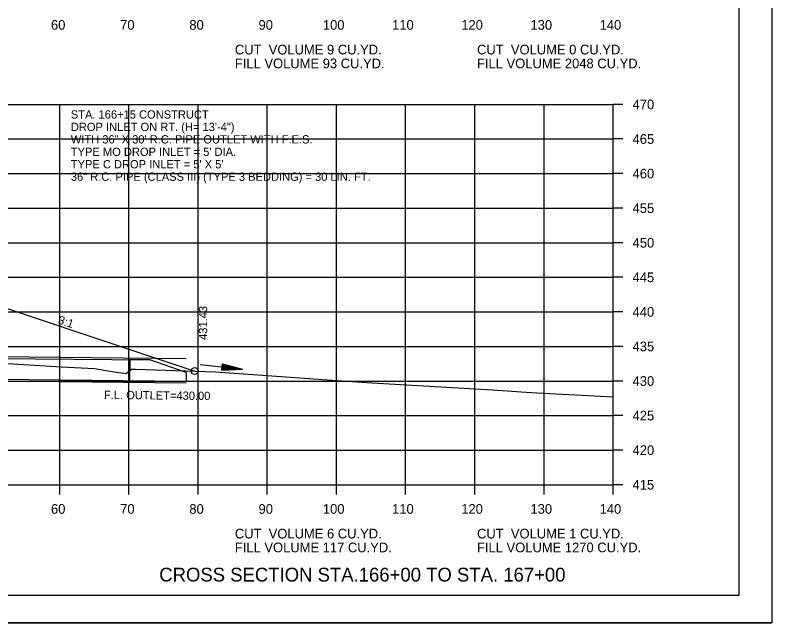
# Model space of a CAD drawing. Extents: x 1538688 to 1540766, y 656250 to 671912.
# Drawn here: x 1538911.7 to 1539021.1, y 668711.5 to 668799.4 of the extents above; entities that cross this region are included whole.
import ezdxf

# ---------------------------------------------------------------- set-up
doc = ezdxf.new("R2010")
doc.units = 0
for name, color, linetype in [('15', 7, 'Continuous'), ('18', 7, 'Continuous'), ('20', 7, 'Continuous'), ('22', 7, 'Continuous'), ('26', 7, 'Continuous'), ('39', 7, 'Continuous'), ('40', 7, 'Continuous'), ('41', 7, 'Continuous'), ('42', 7, 'Continuous'), ('Borings', 7, 'Continuous'), ('Horizontal Alignment', 7, 'Continuous'), ('RipRap', 7, 'Continuous')]:
    doc.layers.add(name, color=color, linetype=linetype)

msp = doc.modelspace()

# ---------------------------------------------------------------- linework, layer by layer
at = {"layer": '15'}
for p, q in [((1538941.59, 668748.07), (1538941.69, 668748.96)), ((1538941.67, 668748.81), (1538943.61, 668748.29)), ((1538941.68, 668748.89), (1538944.12, 668748.23)), ((1538941.69, 668748.96), (1538944.62, 668748.17)), ((1538941.59, 668748.07), (1538944.62, 668748.17)), ((1538941.6, 668748.22), (1538943.61, 668748.29)), ((1538941.6, 668748.14), (1538944.12, 668748.23)), ((1538941.61, 668748.3), (1538943.11, 668748.35)), ((1538941.62, 668748.37), (1538942.61, 668748.41)), ((1538941.63, 668748.45), (1538942.11, 668748.46)), ((1538941.65, 668748.59), (1538942.11, 668748.46)), ((1538941.66, 668748.74), (1538943.11, 668748.35)), ((1538941.66, 668748.66), (1538942.61, 668748.41))]:
    msp.add_line(p, q, dxfattribs=at)
at = {"layer": '18'}
msp.add_lwpolyline([(1538909.07, 668749.11), (1538918.37, 668748.51), (1538923.22, 668748.28), (1538926.05, 668747.8), (1538927.79, 668747.55), (1538928.55, 668748.18), (1538928.62, 668748.2), (1538928.82, 668748.2), (1538929.16, 668748.19), (1538940.68, 668747.82), (1538952.89, 668746.94), (1538954.26, 668746.85), (1538956.15, 668746.72), (1538963.29, 668746.23), (1538980.77, 668745.19), (1538982.87, 668745.05), (1538984.88, 668744.91), (1538987.12, 668744.78), (1538998.18, 668744.17)], dxfattribs=at)
at = {"layer": '20'}
msp.add_lwpolyline([(1538798.8, 668766.54), (1538816.67, 668760.58), (1538821.67, 668760.48), (1538824.67, 668760.42), (1538825.17, 668760.42), (1538825.18, 668759.92), (1538826.18, 668759.94), (1538858.18, 668760.58), (1538890.18, 668759.94), (1538891.18, 668759.92), (1538891.19, 668760.42), (1538891.69, 668760.42), (1538894.69, 668760.48), (1538899.69, 668760.58), (1538937.69, 668747.92)], dxfattribs=at)
at = {"layer": '22'}
for p, q in [((1538718.18, 668786.48), (1538998.18, 668786.48)), ((1538918.18, 668731.48), (1538918.18, 668786.48)), ((1538928.18, 668731.48), (1538928.18, 668786.48)), ((1538938.18, 668731.48), (1538938.18, 668786.48)), ((1538948.18, 668731.48), (1538948.18, 668786.48)), ((1538958.18, 668731.48), (1538958.18, 668786.48)), ((1538968.18, 668731.48), (1538968.18, 668786.48)), ((1538978.18, 668731.48), (1538978.18, 668786.48)), ((1538988.18, 668731.48), (1538988.18, 668786.48)), ((1538998.18, 668731.48), (1538998.18, 668786.48)), ((1538718.18, 668781.48), (1538998.18, 668781.48)), ((1538718.18, 668776.48), (1538998.18, 668776.48)), ((1538718.18, 668771.48), (1538998.18, 668771.48)), ((1538718.18, 668766.48), (1538998.18, 668766.48)), ((1538718.18, 668761.48), (1538998.18, 668761.48)), ((1538718.18, 668756.48), (1538998.18, 668756.48)), ((1538718.18, 668751.48), (1538998.18, 668751.48)), ((1538718.18, 668746.48), (1538998.18, 668746.48)), ((1538718.18, 668741.48), (1538998.18, 668741.48)), ((1538718.18, 668736.48), (1538998.18, 668736.48)), ((1538718.18, 668731.48), (1538998.18, 668731.48))]:
    msp.add_line(p, q, dxfattribs=at)
at = {"layer": '26'}
for p, q in [((1538896.61, 668750.13), (1538936.44, 668749.73)), ((1538896.61, 668746.63), (1538936.44, 668746.23)), ((1538687.78, 668711.51), (1539021.11, 668711.51))]:
    msp.add_line(p, q, dxfattribs=at)
msp.add_lwpolyline([(1538687.77, 668924.84), (1539021.11, 668924.84), (1539021.11, 668711.5), (1538687.77, 668711.5)], close=True, dxfattribs=at)
msp.add_circle((1538937.69, 668747.92), 0.5, dxfattribs=at)
at = {"layer": '39'}
for p, q in [((1538896.61, 668749.88), (1538931.22, 668749.54)), ((1538938.47, 668748.88), (1538944.62, 668748.17)), ((1538936.44, 668747.7), (1538936.44, 668746.48)), ((1538896.61, 668746.88), (1538936.44, 668746.48))]:
    msp.add_line(p, q, dxfattribs=at)
msp.add_lwpolyline([(1538936.44, 668747.7), (1538931.22, 668749.54), (1538928.32, 668749.54), (1538928.29, 668746.53)], dxfattribs=at)
at = {"layer": 'Borings'}
for p, q in [((1538998.18, 668731.48), (1538998.18, 668786.48)), ((1538999.58, 668786.48), (1538998.18, 668786.48)), ((1538999.58, 668781.48), (1538998.18, 668781.48)), ((1538999.58, 668776.48), (1538998.18, 668776.48)), ((1538999.58, 668771.48), (1538998.18, 668771.48)), ((1538999.58, 668766.48), (1538998.18, 668766.48)), ((1538999.58, 668761.48), (1538998.18, 668761.48)), ((1538999.58, 668756.48), (1538998.18, 668756.48)), ((1538999.58, 668751.48), (1538998.18, 668751.48)), ((1538999.58, 668746.48), (1538998.18, 668746.48)), ((1538999.58, 668741.48), (1538998.18, 668741.48)), ((1538999.58, 668736.48), (1538998.18, 668736.48)), ((1538718.18, 668731.48), (1538998.18, 668731.48)), ((1538918.18, 668730.08), (1538918.18, 668731.48)), ((1538928.18, 668730.08), (1538928.18, 668731.48)), ((1538938.18, 668730.08), (1538938.18, 668731.48)), ((1538948.18, 668730.08), (1538948.18, 668731.48)), ((1538958.18, 668730.08), (1538958.18, 668731.48)), ((1538968.18, 668730.08), (1538968.18, 668731.48)), ((1538978.18, 668730.08), (1538978.18, 668731.48)), ((1538988.18, 668730.08), (1538988.18, 668731.48)), ((1538998.18, 668730.08), (1538998.18, 668731.48)), ((1538999.58, 668731.48), (1538998.18, 668731.48))]:
    msp.add_line(p, q, dxfattribs=at)
at = {"layer": 'RipRap'}
for q in [(1539016.36, 668920.94), (1538700.18, 668715.48)]:
    msp.add_line((1539016.36, 668715.48), q, dxfattribs=at)

# ---------------------------------------------------------------- texts
at = {"layer": '15'}
msp.add_text('CROSS SECTION STA.166+00 TO STA. 167+00', height=2, dxfattribs=at).set_placement((1538932.57, 668717.48))
at = {"layer": '40'}
for s, p in [('STA. 166+15 CONSTRUCT', (1538919.79, 668784.43)), ('DROP INLET ON RT. (H= 13\'-4")', (1538919.79, 668782.63)), ('WITH 36" X 30\' R.C. PIPE OUTLET WITH F.E.S.', (1538919.79, 668780.83)), ("TYPE MO DROP INLET = 5' DIA.", (1538919.79, 668779.03)), ("TYPE C DROP INLET = 5' X 5'", (1538919.79, 668777.23)), ('36" R.C. PIPE (CLASS III) (TYPE 3 BEDDING) = 30 LIN. FT.', (1538919.79, 668775.43))]:
    msp.add_text(s, height=1.2, dxfattribs=at).set_placement(p)
msp.add_text('F.L. OUTLET=430.00', height=1.2, rotation=359.4245, dxfattribs=at).set_placement((1538924.57, 668743.88))
at = {"layer": '41'}
msp.add_text('431.43', height=1.2, rotation=90, dxfattribs=at).set_placement((1538939.49, 668752.42))
at = {"layer": '42'}
msp.add_text('3:1', height=1.2, rotation=341.5651, dxfattribs=at).set_placement((1538917.85, 668754.82))
at = {"layer": 'Horizontal Alignment'}
for s, p in [('60', (1538916.92, 668797.28)), ('70', (1538926.92, 668797.28)), ('80', (1538936.92, 668797.28)), ('90', (1538946.92, 668797.28)), ('100', (1538956.22, 668797.28)), ('110', (1538966.22, 668797.28)), ('120', (1538976.22, 668797.28)), ('130', (1538986.22, 668797.28)), ('140', (1538996.22, 668797.28)), ('CUT  VOLUME 9 CU.YD.', (1538943.5, 668793.71)), ('CUT  VOLUME 0 CU.YD.', (1538978.5, 668793.71)), ('FILL VOLUME 93 CU.YD.', (1538943.5, 668791.71)), ('FILL VOLUME 2048 CU.YD.', (1538978.5, 668791.71)), ('470', (1539000.98, 668785.78)), ('465', (1539000.98, 668780.78)), ('460', (1539000.98, 668775.78)), ('455', (1539000.98, 668770.78)), ('450', (1539000.98, 668765.78)), ('445', (1539000.98, 668760.78)), ('440', (1539000.98, 668755.78)), ('435', (1539000.98, 668750.78)), ('430', (1539000.98, 668745.78)), ('425', (1539000.98, 668740.78)), ('420', (1539000.98, 668735.78)), ('415', (1539000.98, 668730.78)), ('60', (1538916.92, 668727.28)), ('70', (1538926.92, 668727.28)), ('80', (1538936.92, 668727.28)), ('90', (1538946.92, 668727.28)), ('100', (1538956.22, 668727.28)), ('110', (1538966.22, 668727.28)), ('120', (1538976.22, 668727.28)), ('130', (1538986.22, 668727.28)), ('140', (1538996.22, 668727.28)), ('CUT  VOLUME 6 CU.YD.', (1538943.5, 668723.71)), ('CUT  VOLUME 1 CU.YD.', (1538978.5, 668723.71)), ('FILL VOLUME 117 CU.YD.', (1538943.5, 668721.71)), ('FILL VOLUME 1270 CU.YD.', (1538978.5, 668721.71))]:
    msp.add_text(s, height=1.4, dxfattribs=at).set_placement(p)

doc.saveas('drawing.dxf')
